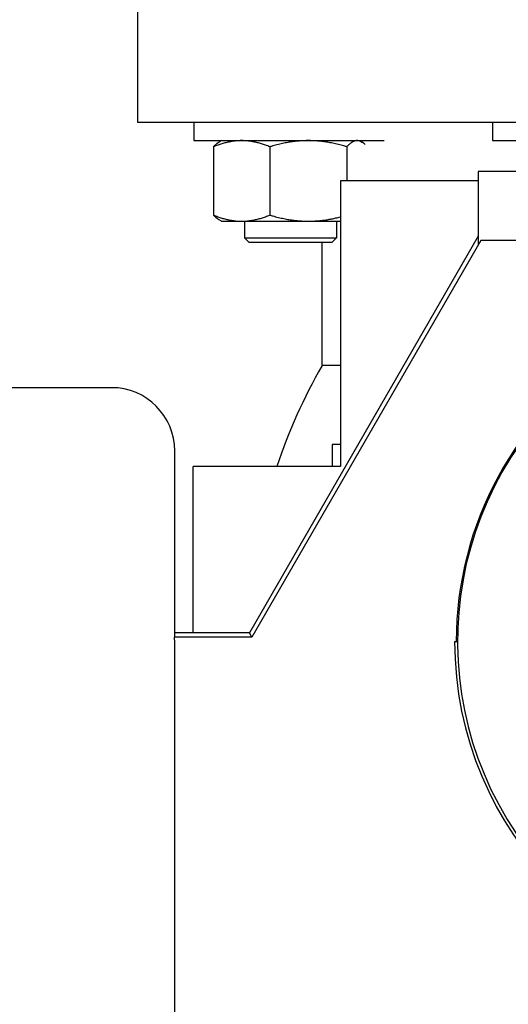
# Model space of a CAD drawing. Header units: inches. Extents: x 24 to 1128, y -69 to 748.
# Tile 304 of 656: x 377.35 to 380.67, y 626.19 to 632.87. Entities that reach past the tile are written whole.
import ezdxf

# ---------------------------------------------------------------- set-up
doc = ezdxf.new("R2010")
doc.units = ezdxf.units.IN
doc.header["$LTSCALE"] = 32
doc.header["$MEASUREMENT"] = 0
doc.layers.add('Dimension (ANSI)', color=7, linetype='Continuous', lineweight=25)
doc.layers.add('Visible (ANSI)', color=7, linetype='Continuous', lineweight=30)
doc.styles.add('Note Text (ANSI)', font='tahoma.ttf')
doc.dimstyles.new('SB Fraction-16 (ANSI)', dxfattribs={"dimscale": 32, "dimtxt": 0.125, "dimasz": 0.098425, "dimexe": 0.125, "dimexo": 0.0625, "dimgap": 0.031496, "dimtad": 0, "dimtih": 1, "dimtoh": 1, "dimdec": 4, "dimrnd": 1e-08, "dimzin": 0, "dimdsep": 46, "dimlunit": 5, "dimtxsty": 'Note Text (ANSI)', "dimcen": 0.09, "dimdle": 0.393701, "dimclrd": 256, "dimclre": 256, "dimclrt": 256, "dimadec": 0, "dimazin": 3, "dimtfac": 0.96, "dimtofl": 0, "dimtmove": 0, "dimatfit": 3, "dimfxl": 1, "dimfrac": 2, "dimtolj": 1, "dimtzin": 12, "dimlwd": -1, "dimlwe": -1, "dimarcsym": 0})

# ---------------------------------------------------------------- blocks, each defined once
blk = doc.blocks.new('*D18')
at = {"layer": 'Defpoints', "color": 0, "transparency": 16777216}
for p in [(496.2806, 687.6685), (344.4743, 549.6685), (496.2806, 549.6685)]:
    blk.add_point(p, dxfattribs=at)
at = {"layer": 'Dimension (ANSI)', "transparency": 16777216}
for p, q in [((494.2806, 687.6685), (340.4743, 687.6685)), ((344.4743, 684.5189), (344.4743, 621.7677)), ((344.4743, 552.8181), (344.4743, 615.5693)), ((494.2806, 549.6685), (340.4743, 549.6685))]:
    blk.add_line(p, q, dxfattribs=at)
for points in [[(343.9494, 684.5189), (344.9993, 684.5189), (344.4743, 687.6685)], [(343.9494, 552.8181), (344.9993, 552.8181), (344.4743, 549.6685)]]:
    blk.add_solid(points, dxfattribs=at)
at = {"layer": 'Dimension (ANSI)', "transparency": 16777216, "insert": (340.3723, 620.7599), "char_height": 4, "attachment_point": 1, "style": 'Note Text (ANSI)'}
blk.add_mtext('\\A1;138', dxfattribs=at)

msp = doc.modelspace()

# ---------------------------------------------------------------- linework, layer by layer
at = {"layer": 'Visible (ANSI)'}
for p, q in [((378.15563, 632.16853), (378.15563, 633.10853)), ((383.34721, 632.16853), (378.15563, 632.16853)), ((378.53527, 632.16853), (378.53527, 632.04653)), ((380.56438, 632.16853), (380.56438, 632.04653)), ((378.53527, 632.04653), (379.82666, 632.04653)), ((378.66869, 632.00466), (378.66869, 631.5414)), ((378.72277, 632.04653), (378.70623, 632.03698)), ((379.05143, 632.00466), (379.05143, 631.5414)), ((379.57425, 632.00466), (379.57425, 631.77353)), ((379.66027, 632.04653), (379.6768, 632.03698)), ((380.56438, 632.04653), (381.87688, 632.04653)), ((380.46663, 631.83753), (380.46663, 631.33744)), ((383.01621, 631.83753), (380.46663, 631.83753)), ((380.46663, 631.77353), (379.53063, 631.77353)), ((379.53063, 631.77353), (379.53063, 629.83603)), ((378.72277, 631.49953), (378.70623, 631.50908)), ((378.72277, 631.49953), (378.86006, 631.49953)), ((378.86006, 631.49953), (379.31284, 631.49953)), ((378.87858, 631.49953), (378.87858, 631.38733)), ((379.31284, 631.49953), (379.53063, 631.49953)), ((379.50358, 631.49953), (379.50358, 631.38733)), ((378.87858, 631.38733), (379.50358, 631.38733)), ((378.90988, 631.35603), (378.87858, 631.38733)), ((380.46663, 631.39853), (378.91241, 628.70653)), ((379.47228, 631.35603), (379.50358, 631.38733)), ((379.47228, 631.35603), (378.90988, 631.35603)), ((380.48427, 631.36798), (378.93004, 628.67598)), ((379.40563, 630.51936), (379.40563, 631.35603)), ((382.36005, 631.36798), (380.48427, 631.36798)), ((379.53063, 630.51936), (379.40563, 630.51936)), ((377.97663, 630.37003), (377.24963, 630.37003)), ((379.47563, 629.98353), (379.47563, 629.83603)), ((379.53063, 629.98353), (379.47563, 629.98353)), ((378.40563, 628.67598), (378.40563, 629.94103)), ((378.53063, 628.70653), (378.53063, 629.83603)), ((379.53063, 629.83603), (378.53063, 629.83603)), ((378.40563, 628.67598), (378.4044, 628.67598)), ((378.91241, 628.70653), (378.40563, 628.70653)), ((378.93004, 628.67598), (378.40563, 628.67598)), ((378.93004, 628.67598), (378.91241, 628.70653)), ((380.30563, 628.64853), (380.32563, 628.64853)), ((378.40563, 622.05603), (378.40563, 628.6275))]:
    msp.add_line(p, q, dxfattribs=at)
for centre, radius, start, end in [((382.65563, 628.64853), 2.33837, 122.950185, 180), ((382.65563, 628.64853), 3.75, 150.073565, 161.538542), ((382.65563, 628.64853), 2.33, 127.798213, 306.311642), ((377.97663, 629.94103), 0.429, 0, 90), ((382.65563, 628.64853), 2.35, 180, 270)]:
    msp.add_arc(centre, radius, start, end, dxfattribs=at)
msp.add_ellipse((377.8965, 628.52328), major_axis=(0.14651, 0.70121), ratio=0.695362, start_param=5.0042875, end_param=5.073886, dxfattribs=at)
for points, weights in [([(378.86006, 632.04653), (378.77125, 632.04653), (378.66869, 632.00466)], [1, 1.0379548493, 1]), ([(378.66869, 632.00466), (378.68849, 632.02674), (378.70623, 632.03698)], [1, 1.01965956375, 1.01895290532]), ([(379.05143, 632.00466), (378.94887, 632.04653), (378.86006, 632.04653)], [1, 1.0379548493, 1]), ([(379.31284, 632.04653), (379.19152, 632.04653), (379.05143, 632.00466)], [1, 1.0379548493, 1]), ([(379.57425, 632.00466), (379.43416, 632.04653), (379.31284, 632.04653)], [1, 1.0379548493, 1]), ([(379.64429, 632.04653), (379.61179, 632.04653), (379.57425, 632.00466)], [1, 1.0379548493, 1]), ([(379.69942, 632.0199), (379.67057, 632.04653), (379.64429, 632.04653)], [1.01204013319, 1.03045139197, 1]), ([(378.66869, 631.5414), (378.77125, 631.49953), (378.86006, 631.49953)], [1, 1.0379548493, 1]), ([(378.70623, 631.50908), (378.68849, 631.51932), (378.66869, 631.5414)], [1.01895290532, 1.01965956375, 1]), ([(378.86006, 631.49953), (378.94887, 631.49953), (379.05143, 631.5414)], [1, 1.0379548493, 1]), ([(379.05143, 631.5414), (379.19152, 631.49953), (379.31284, 631.49953)], [1, 1.0379548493, 1]), ([(379.31284, 631.49953), (379.41607, 631.49953), (379.53063, 631.52921)], [1, 1.03211523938, 1.00988229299])]:
    msp.add_rational_spline(points, weights, degree=2, dxfattribs=at)

# ---------------------------------------------------------------- dimensions: what is measured, and where the dimension line sits
at = {"layer": 'Dimension (ANSI)'}
dim = msp.add_linear_dim(base=(344.47435, 549.66853), p1=(496.28063, 687.66853), p2=(496.28063, 549.66853), angle=90, dimstyle='SB Fraction-16 (ANSI)', override={"dimgap": 0.031496, "dimdec": 4, "dimtol": 0, "dimlim": 0, "dimtp": 0, "dimtm": 0, "dimtdec": 2, "dimatfit": 1}, dxfattribs=at)
dim.commit()
dim.dimension.update_dxf_attribs({"geometry": '*D18', "text_midpoint": (344.47435, 618.66853), "dimtype": 160})

doc.saveas('drawing.dxf')
